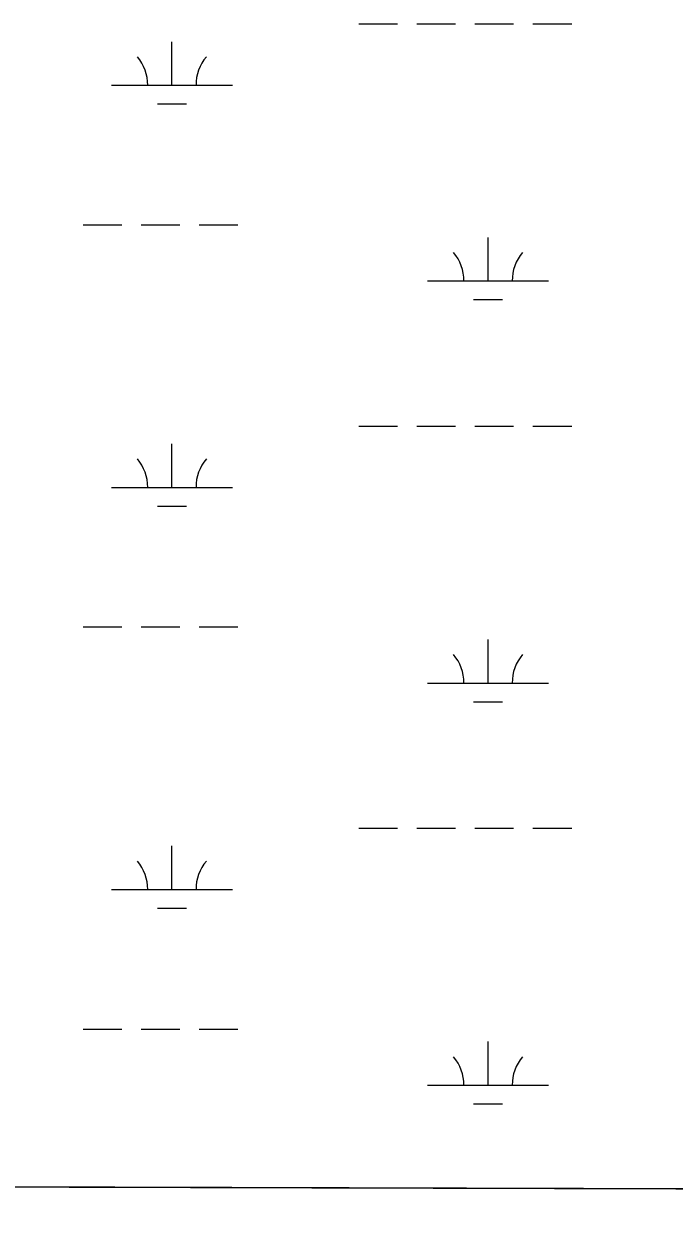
# Model space of a CAD drawing. Extents: x 3161564 to 3199464, y 849354 to 874788.
# Drawn here: x 3187814 to 3188351, y 854733 to 855721 of the extents above; entities that cross this region are included whole.
import ezdxf

# ---------------------------------------------------------------- set-up
doc = ezdxf.new("R2010")
doc.units = 0
for name, color, linetype in [('V-GRID-FRAM', 7, 'Continuous'), ('V-SITE-VEGE', 7, 'Continuous'), ('V-WETL-SWMP', 7, 'Continuous')]:
    doc.layers.add(name, color=color, linetype=linetype)

msp = doc.modelspace()

# ---------------------------------------------------------------- linework, layer by layer
at = {"layer": 'V-GRID-FRAM'}
msp.add_lwpolyline([(3165819.25, 873007.56), (3197186.66, 872920.88), (3197144.33, 854733.31), (3165761.05, 854820.03), (3165819.25, 873007.56)], dxfattribs=at)
at = {"layer": 'V-SITE-VEGE'}
msp.add_lwpolyline([(3185243.66, 856897.42), (3185243.66, 854766.19), (3192664.71, 854745.68)], dxfattribs=at)
at = {"layer": 'V-WETL-SWMP'}
for p, q in [((3188090.68, 855721.24), (3188122.68, 855721.24)), ((3188138.68, 855721.24), (3188170.68, 855721.24)), ((3188186.68, 855721.24), (3188218.68, 855721.24)), ((3188234.68, 855721.24), (3188266.68, 855721.24)), ((3187936.09, 855670.5), (3187936.09, 855706.5)), ((3187886.09, 855670.5), (3187986.09, 855670.5)), ((3187924.09, 855655.07), (3187948.09, 855655.07)), ((3187862.68, 855555.07), (3187894.68, 855555.07)), ((3187910.68, 855555.07), (3187942.68, 855555.07)), ((3187958.68, 855555.07), (3187990.68, 855555.07)), ((3188197.52, 855508.64), (3188197.52, 855544.64)), ((3188147.52, 855508.64), (3188247.52, 855508.64)), ((3188185.52, 855493.21), (3188209.52, 855493.21)), ((3188090.68, 855388.57), (3188122.68, 855388.57)), ((3188138.68, 855388.57), (3188170.68, 855388.57)), ((3188186.68, 855388.57), (3188218.68, 855388.57)), ((3188234.68, 855388.57), (3188266.68, 855388.57)), ((3187936.09, 855337.83), (3187936.09, 855373.83)), ((3187886.09, 855337.83), (3187986.09, 855337.83)), ((3187924.09, 855322.4), (3187948.09, 855322.4)), ((3187862.68, 855222.39), (3187894.68, 855222.39)), ((3187910.68, 855222.39), (3187942.68, 855222.39)), ((3187958.68, 855222.39), (3187990.68, 855222.39)), ((3188197.52, 855175.96), (3188197.52, 855211.96)), ((3188147.52, 855175.96), (3188247.52, 855175.96)), ((3188185.52, 855160.53), (3188209.52, 855160.53)), ((3188090.68, 855055.89), (3188122.68, 855055.89)), ((3188138.68, 855055.89), (3188170.68, 855055.89)), ((3188186.68, 855055.89), (3188218.68, 855055.89)), ((3188234.68, 855055.89), (3188266.68, 855055.89)), ((3187936.09, 855005.15), (3187936.09, 855041.15)), ((3187886.09, 855005.15), (3187986.09, 855005.15)), ((3187924.09, 854989.72), (3187948.09, 854989.72)), ((3187862.68, 854889.72), (3187894.68, 854889.72)), ((3187910.68, 854889.72), (3187942.68, 854889.72)), ((3187958.68, 854889.72), (3187990.68, 854889.72)), ((3188197.52, 854843.29), (3188197.52, 854879.29)), ((3188147.52, 854843.29), (3188247.52, 854843.29)), ((3188185.52, 854827.86), (3188209.52, 854827.86)), ((3187490.09, 854759.98), (3188477.25, 854757.26))]:
    msp.add_line(p, q, dxfattribs=at)
for centre, start, end in [((3187880.85, 855670.98), 359.22818, 40.77184), ((3187991.33, 855670.98), 139.22818, 180.77184), ((3188142.28, 855509.11), 359.22818, 40.77184), ((3188252.77, 855509.11), 139.22818, 180.77184), ((3187880.85, 855338.3), 359.22818, 40.77184), ((3187991.33, 855338.3), 139.22818, 180.77184), ((3188142.28, 855176.44), 359.22818, 40.77184), ((3188252.77, 855176.44), 139.22818, 180.77184), ((3187880.85, 855005.63), 359.22818, 40.77184), ((3187991.33, 855005.63), 139.22818, 180.77184), ((3188142.28, 854843.76), 359.22818, 40.77184), ((3188252.77, 854843.76), 139.22818, 180.77184)]:
    msp.add_arc(centre, 35.25, start, end, dxfattribs=at)

doc.saveas('drawing.dxf')
